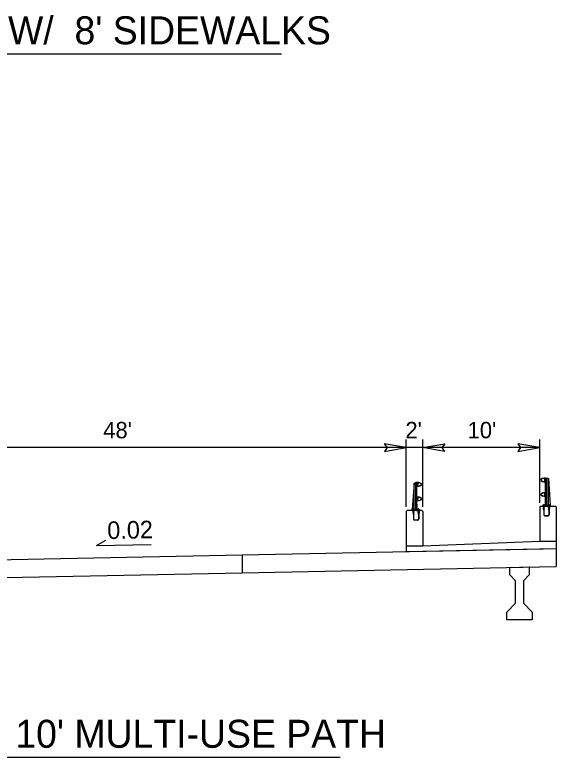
# Model space of a CAD drawing. Extents: x 1640342 to 1730599, y 538663 to 843747.
# Drawn here: x 1730324.8 to 1730371.1, y 539195.9 to 539259.2 of the extents above; entities that cross this region are included whole.
import ezdxf

# ---------------------------------------------------------------- set-up
doc = ezdxf.new("R2010")
doc.units = 0
for name, color, linetype in [('Default', 7, 'Continuous'), ('Typical Bridge Rail Two Bar CELL', 7, 'Continuous'), ('Typical Pavement Slope CELL', 7, 'Continuous'), ('Typical Pavement Slope Information CELL', 7, 'Continuous'), ('Typical Shoulder Slope CELL', 7, 'Continuous'), ('Typical Text Label CELL', 7, 'Continuous')]:
    doc.layers.add(name, color=color, linetype=linetype)

msp = doc.modelspace()

# ---------------------------------------------------------------- linework, layer by layer
at = {"layer": 'Default'}
for p, q in [((1730358.259, 539217.246), (1730358.259, 539222.996)), ((1730359.657, 539217.246), (1730359.657, 539222.996)), ((1730369.657, 539217.6), (1730369.657, 539222.996)), ((1730358.259, 539222.303), (1730310.259, 539222.303)), ((1730359.657, 539222.303), (1730358.259, 539222.303)), ((1730369.657, 539222.303), (1730359.657, 539222.303))]:
    msp.add_line(p, q, dxfattribs=at)
for points in [[(1730356.385, 539221.981), (1730358.259, 539222.303), (1730356.374, 539222.637), (1730356.614, 539222.303)], [(1730361.531, 539221.981), (1730359.657, 539222.303), (1730361.541, 539222.637), (1730361.302, 539222.303)], [(1730367.782, 539221.981), (1730369.657, 539222.303), (1730367.772, 539222.637), (1730368.012, 539222.303)]]:
    msp.add_lwpolyline(points, close=True, dxfattribs=at)
msp.add_lwpolyline([(1730367.096, 539212.087), (1730367.929, 539212.104), (1730368.763, 539212.12)], dxfattribs=at)
at = {"layer": 'Typical Bridge Rail Two Bar CELL'}
for p, q in [((1730370.155, 539219.709), (1730370.249, 539219.709)), ((1730370.155, 539217.355), (1730370.155, 539219.709)), ((1730370.392, 539219.662), (1730370.249, 539219.709)), ((1730370.249, 539217.355), (1730370.249, 539219.709)), ((1730358.922, 539219.285), (1730358.757, 539217.024)), ((1730358.922, 539219.285), (1730359.064, 539219.332)), ((1730358.922, 539216.977), (1730358.922, 539219.285)), ((1730359.158, 539219.332), (1730359.064, 539219.332)), ((1730359.064, 539216.977), (1730359.064, 539219.332)), ((1730359.158, 539216.977), (1730359.158, 539219.332)), ((1730359.237, 539219.293), (1730359.237, 539219.165)), ((1730359.237, 539219.037), (1730359.237, 539219.165)), ((1730370.076, 539219.67), (1730370.076, 539219.542)), ((1730370.076, 539219.414), (1730370.076, 539219.542)), ((1730370.392, 539217.355), (1730370.392, 539219.662)), ((1730370.392, 539219.662), (1730370.556, 539217.401)), ((1730370.392, 539218.582), (1730370.397, 539218.582)), ((1730358.922, 539218.205), (1730358.917, 539218.205)), ((1730359.237, 539218.058), (1730359.237, 539217.931)), ((1730359.237, 539217.803), (1730359.237, 539217.931)), ((1730370.076, 539218.436), (1730370.076, 539218.308)), ((1730370.076, 539218.18), (1730370.076, 539218.308)), ((1730369.657, 539217.246), (1730369.718, 539217.307)), ((1730369.657, 539217.246), (1730369.657, 539214.315)), ((1730369.718, 539217.307), (1730370.993, 539217.307)), ((1730369.941, 539217.262), (1730370.066, 539217.262)), ((1730369.941, 539217.248), (1730370.066, 539217.248)), ((1730369.941, 539217.207), (1730369.993, 539217.207)), ((1730369.941, 539217.193), (1730369.993, 539217.193)), ((1730369.968, 539217.234), (1730369.993, 539217.234)), ((1730369.968, 539217.22), (1730369.993, 539217.22)), ((1730369.968, 539217.179), (1730369.993, 539217.179)), ((1730369.972, 539217.262), (1730369.972, 539217.366)), ((1730369.974, 539217.418), (1730369.974, 539217.462)), ((1730369.974, 539217.462), (1730370.028, 539217.462)), ((1730369.993, 539217.234), (1730370.014, 539217.234)), ((1730369.993, 539217.234), (1730369.993, 539216.571)), ((1730370.014, 539217.234), (1730370.038, 539217.234)), ((1730370.014, 539217.234), (1730370.014, 539216.571)), ((1730370.014, 539217.22), (1730370.038, 539217.22)), ((1730370.014, 539217.207), (1730370.066, 539217.207)), ((1730370.014, 539217.193), (1730370.066, 539217.193)), ((1730370.014, 539217.179), (1730370.038, 539217.179)), ((1730370.028, 539217.462), (1730370.028, 539217.418)), ((1730370.031, 539217.262), (1730370.031, 539217.366)), ((1730370.376, 539217.262), (1730370.502, 539217.262)), ((1730370.376, 539217.248), (1730370.502, 539217.248)), ((1730370.376, 539217.207), (1730370.429, 539217.207)), ((1730370.376, 539217.193), (1730370.429, 539217.193)), ((1730370.404, 539217.234), (1730370.429, 539217.234)), ((1730370.404, 539217.22), (1730370.429, 539217.22)), ((1730370.404, 539217.179), (1730370.429, 539217.179)), ((1730370.411, 539217.405), (1730370.411, 539217.449)), ((1730370.411, 539217.449), (1730370.464, 539217.449)), ((1730370.411, 539217.25), (1730370.411, 539217.355)), ((1730370.429, 539217.234), (1730370.45, 539217.234)), ((1730370.429, 539217.234), (1730370.429, 539216.571)), ((1730370.45, 539217.234), (1730370.474, 539217.234)), ((1730370.45, 539217.234), (1730370.45, 539216.571)), ((1730370.45, 539217.22), (1730370.474, 539217.22)), ((1730370.45, 539217.207), (1730370.502, 539217.207)), ((1730370.45, 539217.193), (1730370.502, 539217.193)), ((1730370.45, 539217.179), (1730370.474, 539217.179)), ((1730370.464, 539217.449), (1730370.464, 539217.405)), ((1730370.465, 539217.25), (1730370.465, 539217.355)), ((1730370.552, 539217.428), (1730370.552, 539217.469)), ((1730370.556, 539217.355), (1730370.556, 539217.401)), ((1730370.993, 539217.307), (1730371.054, 539217.246)), ((1730371.054, 539217.246), (1730371.054, 539214.315)), ((1730358.259, 539216.869), (1730358.32, 539216.93)), ((1730358.259, 539216.869), (1730358.259, 539213.938)), ((1730359.596, 539216.93), (1730358.32, 539216.93)), ((1730358.757, 539216.977), (1730358.757, 539217.024)), ((1730358.762, 539217.051), (1730358.762, 539217.092)), ((1730358.937, 539216.885), (1730358.812, 539216.885)), ((1730358.937, 539216.871), (1730358.812, 539216.871)), ((1730358.864, 539216.829), (1730358.812, 539216.829)), ((1730358.864, 539216.816), (1730358.812, 539216.816)), ((1730358.864, 539216.774), (1730358.812, 539216.774)), ((1730358.864, 539216.76), (1730358.812, 539216.76)), ((1730358.864, 539216.718), (1730358.812, 539216.718)), ((1730358.864, 539216.705), (1730358.812, 539216.705)), ((1730358.864, 539216.663), (1730358.812, 539216.663)), ((1730358.864, 539216.649), (1730358.812, 539216.649)), ((1730358.864, 539216.857), (1730358.839, 539216.857)), ((1730358.864, 539216.843), (1730358.839, 539216.843)), ((1730358.864, 539216.801), (1730358.839, 539216.801)), ((1730358.864, 539216.788), (1730358.839, 539216.788)), ((1730358.864, 539216.746), (1730358.839, 539216.746)), ((1730358.864, 539216.732), (1730358.839, 539216.732)), ((1730358.864, 539216.69), (1730358.839, 539216.69)), ((1730358.864, 539216.677), (1730358.839, 539216.677)), ((1730358.848, 539216.873), (1730358.848, 539216.977)), ((1730358.903, 539217.072), (1730358.849, 539217.072)), ((1730358.849, 539217.072), (1730358.849, 539217.028)), ((1730358.885, 539216.857), (1730358.864, 539216.857)), ((1730358.864, 539216.857), (1730358.864, 539216.194)), ((1730358.909, 539216.857), (1730358.885, 539216.857)), ((1730358.885, 539216.857), (1730358.885, 539216.194)), ((1730358.909, 539216.843), (1730358.885, 539216.843)), ((1730358.937, 539216.829), (1730358.885, 539216.829)), ((1730358.937, 539216.816), (1730358.885, 539216.816)), ((1730358.909, 539216.801), (1730358.885, 539216.801)), ((1730358.909, 539216.788), (1730358.885, 539216.788)), ((1730358.937, 539216.774), (1730358.885, 539216.774)), ((1730358.937, 539216.76), (1730358.885, 539216.76)), ((1730358.909, 539216.746), (1730358.885, 539216.746)), ((1730358.909, 539216.732), (1730358.885, 539216.732)), ((1730358.937, 539216.718), (1730358.885, 539216.718)), ((1730358.937, 539216.705), (1730358.885, 539216.705)), ((1730358.909, 539216.69), (1730358.885, 539216.69)), ((1730358.909, 539216.677), (1730358.885, 539216.677)), ((1730358.937, 539216.663), (1730358.885, 539216.663)), ((1730358.937, 539216.649), (1730358.885, 539216.649)), ((1730358.902, 539216.873), (1730358.902, 539216.977)), ((1730358.903, 539217.028), (1730358.903, 539217.072)), ((1730359.372, 539216.885), (1730359.247, 539216.885)), ((1730359.372, 539216.871), (1730359.247, 539216.871)), ((1730359.3, 539216.829), (1730359.247, 539216.829)), ((1730359.3, 539216.816), (1730359.247, 539216.816)), ((1730359.3, 539216.774), (1730359.247, 539216.774)), ((1730359.3, 539216.76), (1730359.247, 539216.76)), ((1730359.3, 539216.718), (1730359.247, 539216.718)), ((1730359.3, 539216.705), (1730359.247, 539216.705)), ((1730359.3, 539216.663), (1730359.247, 539216.663)), ((1730359.3, 539216.649), (1730359.247, 539216.649)), ((1730359.3, 539216.857), (1730359.275, 539216.857)), ((1730359.3, 539216.843), (1730359.275, 539216.843)), ((1730359.3, 539216.801), (1730359.275, 539216.801)), ((1730359.3, 539216.788), (1730359.275, 539216.788)), ((1730359.3, 539216.746), (1730359.275, 539216.746)), ((1730359.3, 539216.732), (1730359.275, 539216.732)), ((1730359.3, 539216.69), (1730359.275, 539216.69)), ((1730359.3, 539216.677), (1730359.275, 539216.677)), ((1730359.282, 539216.885), (1730359.282, 539216.989)), ((1730359.339, 539217.085), (1730359.285, 539217.085)), ((1730359.285, 539217.085), (1730359.285, 539217.04)), ((1730359.32, 539216.857), (1730359.3, 539216.857)), ((1730359.3, 539216.857), (1730359.3, 539216.194)), ((1730359.345, 539216.857), (1730359.32, 539216.857)), ((1730359.32, 539216.857), (1730359.32, 539216.194)), ((1730359.345, 539216.843), (1730359.32, 539216.843)), ((1730359.372, 539216.829), (1730359.32, 539216.829)), ((1730359.372, 539216.816), (1730359.32, 539216.816)), ((1730359.345, 539216.801), (1730359.32, 539216.801)), ((1730359.345, 539216.788), (1730359.32, 539216.788)), ((1730359.372, 539216.774), (1730359.32, 539216.774)), ((1730359.372, 539216.76), (1730359.32, 539216.76)), ((1730359.345, 539216.746), (1730359.32, 539216.746)), ((1730359.345, 539216.732), (1730359.32, 539216.732)), ((1730359.372, 539216.718), (1730359.32, 539216.718)), ((1730359.372, 539216.705), (1730359.32, 539216.705)), ((1730359.345, 539216.69), (1730359.32, 539216.69)), ((1730359.345, 539216.677), (1730359.32, 539216.677)), ((1730359.372, 539216.663), (1730359.32, 539216.663)), ((1730359.372, 539216.649), (1730359.32, 539216.649)), ((1730359.339, 539217.04), (1730359.339, 539217.085)), ((1730359.341, 539216.885), (1730359.341, 539216.989)), ((1730359.596, 539216.93), (1730359.657, 539216.869)), ((1730359.657, 539216.869), (1730359.657, 539213.938)), ((1730369.941, 539217.151), (1730369.993, 539217.151)), ((1730369.941, 539217.137), (1730369.993, 539217.137)), ((1730369.941, 539217.096), (1730369.993, 539217.096)), ((1730369.941, 539217.082), (1730369.993, 539217.082)), ((1730369.941, 539217.04), (1730369.993, 539217.04)), ((1730369.941, 539217.026), (1730369.993, 539217.026)), ((1730369.968, 539217.165), (1730369.993, 539217.165)), ((1730369.968, 539217.123), (1730369.993, 539217.123)), ((1730369.968, 539217.109), (1730369.993, 539217.109)), ((1730369.968, 539217.068), (1730369.993, 539217.068)), ((1730369.968, 539217.054), (1730369.993, 539217.054)), ((1730370.014, 539217.165), (1730370.038, 539217.165)), ((1730370.014, 539217.151), (1730370.066, 539217.151)), ((1730370.014, 539217.137), (1730370.066, 539217.137)), ((1730370.014, 539217.123), (1730370.038, 539217.123)), ((1730370.014, 539217.109), (1730370.038, 539217.109)), ((1730370.014, 539217.096), (1730370.066, 539217.096)), ((1730370.014, 539217.082), (1730370.066, 539217.082)), ((1730370.014, 539217.068), (1730370.038, 539217.068)), ((1730370.014, 539217.054), (1730370.038, 539217.054)), ((1730370.014, 539217.04), (1730370.066, 539217.04)), ((1730370.014, 539217.026), (1730370.066, 539217.026)), ((1730370.376, 539217.151), (1730370.429, 539217.151)), ((1730370.376, 539217.137), (1730370.429, 539217.137)), ((1730370.376, 539217.096), (1730370.429, 539217.096)), ((1730370.376, 539217.082), (1730370.429, 539217.082)), ((1730370.376, 539217.04), (1730370.429, 539217.04)), ((1730370.376, 539217.026), (1730370.429, 539217.026)), ((1730370.404, 539217.165), (1730370.429, 539217.165)), ((1730370.404, 539217.123), (1730370.429, 539217.123)), ((1730370.404, 539217.109), (1730370.429, 539217.109)), ((1730370.404, 539217.068), (1730370.429, 539217.068)), ((1730370.404, 539217.054), (1730370.429, 539217.054)), ((1730370.45, 539217.165), (1730370.474, 539217.165)), ((1730370.45, 539217.151), (1730370.502, 539217.151)), ((1730370.45, 539217.137), (1730370.502, 539217.137)), ((1730370.45, 539217.123), (1730370.474, 539217.123)), ((1730370.45, 539217.109), (1730370.474, 539217.109)), ((1730370.45, 539217.096), (1730370.502, 539217.096)), ((1730370.45, 539217.082), (1730370.502, 539217.082)), ((1730370.45, 539217.068), (1730370.474, 539217.068)), ((1730370.45, 539217.054), (1730370.474, 539217.054)), ((1730370.45, 539217.04), (1730370.502, 539217.04)), ((1730370.45, 539217.026), (1730370.502, 539217.026)), ((1730359.233, 539216.127), (1730358.952, 539216.127)), ((1730359.233, 539216.107), (1730358.952, 539216.107)), ((1730370.08, 539216.505), (1730370.362, 539216.505)), ((1730370.08, 539216.484), (1730370.362, 539216.484))]:
    msp.add_line(p, q, dxfattribs=at)
for points in [[(1730370.155, 539219.379), (1730370.155, 539219.44), (1730370.13, 539219.44), (1730370.13, 539219.43), (1730370.132, 539219.43), (1730370.132, 539219.404), (1730370.092, 539219.404), (1730370.087, 539219.444), (1730370.087, 539219.542), (1730370.087, 539219.64), (1730370.092, 539219.68), (1730370.132, 539219.68), (1730370.132, 539219.654), (1730370.13, 539219.654), (1730370.13, 539219.644), (1730370.155, 539219.644), (1730370.155, 539219.705)], [(1730359.158, 539219.002), (1730359.158, 539219.063), (1730359.183, 539219.063), (1730359.183, 539219.053), (1730359.181, 539219.053), (1730359.181, 539219.027), (1730359.222, 539219.027), (1730359.227, 539219.066), (1730359.227, 539219.165), (1730359.227, 539219.263), (1730359.222, 539219.303), (1730359.181, 539219.303), (1730359.181, 539219.277), (1730359.183, 539219.277), (1730359.183, 539219.267), (1730359.158, 539219.267), (1730359.158, 539219.328)], [(1730370.155, 539218.145), (1730370.155, 539218.206), (1730370.13, 539218.206), (1730370.13, 539218.196), (1730370.132, 539218.196), (1730370.132, 539218.17), (1730370.092, 539218.17), (1730370.087, 539218.21), (1730370.087, 539218.308), (1730370.087, 539218.407), (1730370.092, 539218.445), (1730370.132, 539218.445), (1730370.132, 539218.42), (1730370.13, 539218.42), (1730370.13, 539218.41), (1730370.155, 539218.41), (1730370.155, 539218.471)], [(1730359.158, 539217.768), (1730359.158, 539217.829), (1730359.183, 539217.829), (1730359.183, 539217.819), (1730359.181, 539217.819), (1730359.181, 539217.793), (1730359.222, 539217.793), (1730359.227, 539217.832), (1730359.227, 539217.931), (1730359.227, 539218.029), (1730359.222, 539218.068), (1730359.181, 539218.068), (1730359.181, 539218.043), (1730359.183, 539218.043), (1730359.183, 539218.033), (1730359.158, 539218.033), (1730359.158, 539218.094)], [(1730369.914, 539217.307), (1730369.914, 539217.366), (1730370.131, 539217.366), (1730370.131, 539217.849), (1730370.155, 539217.849), (1730370.155, 539217.355), (1730370.545, 539217.355), (1730370.545, 539217.389), (1730370.556, 539217.389), (1730370.556, 539217.307), (1730370.368, 539217.307), (1730370.368, 539217.34), (1730370.179, 539217.34), (1730370.179, 539217.307), (1730369.914, 539217.307)], [(1730359.4, 539216.93), (1730359.4, 539216.989), (1730359.182, 539216.989), (1730359.182, 539217.472), (1730359.158, 539217.472), (1730359.158, 539216.977), (1730358.768, 539216.977), (1730358.768, 539217.012), (1730358.757, 539217.012), (1730358.757, 539216.93), (1730358.945, 539216.93), (1730358.945, 539216.963), (1730359.135, 539216.963), (1730359.135, 539216.93), (1730359.4, 539216.93)], [(1730369.941, 539217.262), (1730369.941, 539217.248), (1730369.968, 539217.234), (1730369.968, 539217.22), (1730369.941, 539217.207), (1730369.941, 539217.193), (1730369.968, 539217.179), (1730369.968, 539217.165), (1730369.941, 539217.151), (1730369.941, 539217.137), (1730369.968, 539217.123), (1730369.968, 539217.109), (1730369.941, 539217.096), (1730369.941, 539217.082), (1730369.968, 539217.068), (1730369.968, 539217.054), (1730369.941, 539217.04), (1730369.941, 539217.026)], [(1730369.947, 539217.366), (1730369.947, 539217.377), (1730370.001, 539217.377), (1730370.055, 539217.377), (1730370.055, 539217.366)], [(1730369.962, 539217.376), (1730369.962, 539217.41), (1730369.968, 539217.417), (1730370.035, 539217.417), (1730370.041, 539217.41), (1730370.041, 539217.376), (1730369.962, 539217.376), (1730369.989, 539217.376), (1730369.989, 539217.41), (1730369.981, 539217.417), (1730369.989, 539217.41), (1730369.995, 539217.417), (1730370.009, 539217.417), (1730370.015, 539217.41), (1730370.015, 539217.376), (1730370.015, 539217.41), (1730370.021, 539217.417)], [(1730370.066, 539217.262), (1730370.066, 539217.248), (1730370.038, 539217.234), (1730370.038, 539217.22), (1730370.066, 539217.207), (1730370.066, 539217.193), (1730370.038, 539217.179), (1730370.038, 539217.165), (1730370.066, 539217.151), (1730370.066, 539217.137), (1730370.038, 539217.123), (1730370.038, 539217.109), (1730370.066, 539217.096), (1730370.066, 539217.082), (1730370.038, 539217.068), (1730370.038, 539217.054), (1730370.066, 539217.04), (1730370.066, 539217.026)], [(1730370.376, 539217.262), (1730370.376, 539217.248), (1730370.404, 539217.234), (1730370.404, 539217.22), (1730370.376, 539217.207), (1730370.376, 539217.193), (1730370.404, 539217.179), (1730370.404, 539217.165), (1730370.376, 539217.151), (1730370.376, 539217.137), (1730370.404, 539217.123), (1730370.404, 539217.109), (1730370.376, 539217.096), (1730370.376, 539217.082), (1730370.404, 539217.068), (1730370.404, 539217.054), (1730370.376, 539217.04), (1730370.376, 539217.026)], [(1730370.384, 539217.354), (1730370.384, 539217.364), (1730370.438, 539217.364), (1730370.491, 539217.364), (1730370.491, 539217.354)], [(1730370.398, 539217.364), (1730370.398, 539217.399), (1730370.405, 539217.405), (1730370.47, 539217.405), (1730370.478, 539217.399), (1730370.478, 539217.364), (1730370.398, 539217.364), (1730370.424, 539217.364), (1730370.424, 539217.399), (1730370.418, 539217.405), (1730370.424, 539217.399), (1730370.431, 539217.405), (1730370.444, 539217.405), (1730370.451, 539217.399), (1730370.451, 539217.364), (1730370.451, 539217.399), (1730370.458, 539217.405)], [(1730370.502, 539217.262), (1730370.502, 539217.248), (1730370.474, 539217.234), (1730370.474, 539217.22), (1730370.502, 539217.207), (1730370.502, 539217.193), (1730370.474, 539217.179), (1730370.474, 539217.165), (1730370.502, 539217.151), (1730370.502, 539217.137), (1730370.474, 539217.123), (1730370.474, 539217.109), (1730370.502, 539217.096), (1730370.502, 539217.082), (1730370.474, 539217.068), (1730370.474, 539217.054), (1730370.502, 539217.04), (1730370.502, 539217.026)], [(1730358.812, 539216.885), (1730358.812, 539216.871), (1730358.839, 539216.857), (1730358.839, 539216.843), (1730358.812, 539216.829), (1730358.812, 539216.816), (1730358.839, 539216.801), (1730358.839, 539216.788), (1730358.812, 539216.774), (1730358.812, 539216.76), (1730358.839, 539216.746), (1730358.839, 539216.732), (1730358.812, 539216.718), (1730358.812, 539216.705), (1730358.839, 539216.69), (1730358.839, 539216.677), (1730358.812, 539216.663), (1730358.812, 539216.649)], [(1730358.929, 539216.977), (1730358.929, 539216.987), (1730358.876, 539216.987), (1730358.822, 539216.987), (1730358.822, 539216.977)], [(1730358.915, 539216.987), (1730358.915, 539217.021), (1730358.909, 539217.028), (1730358.843, 539217.028), (1730358.836, 539217.021), (1730358.836, 539216.987), (1730358.915, 539216.987), (1730358.889, 539216.987), (1730358.889, 539217.021), (1730358.896, 539217.028), (1730358.889, 539217.021), (1730358.883, 539217.028), (1730358.869, 539217.028), (1730358.862, 539217.021), (1730358.862, 539216.987), (1730358.862, 539217.021), (1730358.856, 539217.028)], [(1730358.937, 539216.885), (1730358.937, 539216.871), (1730358.909, 539216.857), (1730358.909, 539216.843), (1730358.937, 539216.829), (1730358.937, 539216.816), (1730358.909, 539216.801), (1730358.909, 539216.788), (1730358.937, 539216.774), (1730358.937, 539216.76), (1730358.909, 539216.746), (1730358.909, 539216.732), (1730358.937, 539216.718), (1730358.937, 539216.705), (1730358.909, 539216.69), (1730358.909, 539216.677), (1730358.937, 539216.663), (1730358.937, 539216.649)], [(1730359.247, 539216.885), (1730359.247, 539216.871), (1730359.275, 539216.857), (1730359.275, 539216.843), (1730359.247, 539216.829), (1730359.247, 539216.816), (1730359.275, 539216.801), (1730359.275, 539216.788), (1730359.247, 539216.774), (1730359.247, 539216.76), (1730359.275, 539216.746), (1730359.275, 539216.732), (1730359.247, 539216.718), (1730359.247, 539216.705), (1730359.275, 539216.69), (1730359.275, 539216.677), (1730359.247, 539216.663), (1730359.247, 539216.649)], [(1730359.367, 539216.989), (1730359.367, 539216.999), (1730359.313, 539216.999), (1730359.259, 539216.999), (1730359.259, 539216.989)], [(1730359.352, 539216.999), (1730359.352, 539217.033), (1730359.345, 539217.04), (1730359.279, 539217.04), (1730359.272, 539217.033), (1730359.272, 539216.999), (1730359.352, 539216.999), (1730359.325, 539216.999), (1730359.325, 539217.033), (1730359.332, 539217.04), (1730359.325, 539217.033), (1730359.318, 539217.04), (1730359.305, 539217.04), (1730359.298, 539217.033), (1730359.298, 539216.999), (1730359.298, 539217.033), (1730359.292, 539217.04)], [(1730359.373, 539216.885), (1730359.373, 539216.871), (1730359.345, 539216.857), (1730359.345, 539216.843), (1730359.373, 539216.829), (1730359.373, 539216.816), (1730359.345, 539216.801), (1730359.345, 539216.788), (1730359.373, 539216.774), (1730359.373, 539216.76), (1730359.345, 539216.746), (1730359.345, 539216.732), (1730359.373, 539216.718), (1730359.373, 539216.705), (1730359.345, 539216.69), (1730359.345, 539216.677), (1730359.373, 539216.663), (1730359.373, 539216.649)]]:
    msp.add_lwpolyline(points, dxfattribs=at)
for centre in [(1730358.823, 539216.683), (1730359.362, 539216.683), (1730369.952, 539217.061), (1730370.491, 539217.061)]:
    msp.add_circle(centre, 0.0104, dxfattribs=at)
for centre, radius, start, end in [((1730359.247, 539219.293), 0.00979, 90, 180), ((1730370.066, 539219.67), 0.00979, 0, 90), ((1730370.066, 539219.414), 0.00979, 270, 360), ((1730359.247, 539219.037), 0.00979, 180, 270), ((1730370.066, 539218.436), 0.00979, 0, 90), ((1730359.247, 539218.059), 0.00979, 90, 180), ((1730370.066, 539218.18), 0.00979, 270, 360), ((1730359.247, 539217.803), 0.00979, 180, 270), ((1730370.08, 539216.571), 0.0876, 180, 270), ((1730370.08, 539216.571), 0.0667, 180, 270), ((1730370.362, 539216.571), 0.0667, 270.00004, 0), ((1730370.362, 539216.571), 0.0876, 270, 0), ((1730358.952, 539216.194), 0.0876, 180, 270), ((1730358.952, 539216.194), 0.0667, 180, 269.99996), ((1730359.233, 539216.194), 0.0667, 270, 0), ((1730359.233, 539216.194), 0.0876, 270, 0)]:
    msp.add_arc(centre, radius, start, end, dxfattribs=at)
for centre, major_axis, ratio, start_param, end_param in [((1730370.155, 539219.542), (-0.418, 0), 0.39036, 4.712404, 6.283584), ((1730359.158, 539219.165), (0.418, 0), 0.39036, 6.282787, 7.853967), ((1730359.158, 539219.165), (0.418, 0), 0.39036, 4.712404, 6.282787), ((1730359.247, 539219.165), (0.278, 0), 0.495501, 6.282718, 7.853881), ((1730359.247, 539219.165), (0.278, 0), 0.495501, 4.712489, 6.282718), ((1730370.155, 539219.542), (-0.418, 0), 0.39036, 0.000398, 1.570782), ((1730370.066, 539219.542), (-0.278, 0), 0.495501, 4.712489, 6.283652), ((1730370.066, 539219.542), (-0.278, 0), 0.495501, 0.000467, 1.570696), ((1730370.155, 539218.308), (-0.418, 0), 0.39036, 4.712404, 6.283584), ((1730370.066, 539218.308), (-0.278, 0), 0.495501, 4.712489, 6.283652), ((1730359.158, 539217.931), (0.418, 0), 0.39036, 6.282787, 7.853967), ((1730359.158, 539217.931), (0.418, 0), 0.39036, 4.712404, 6.282787), ((1730359.247, 539217.931), (0.278, 0), 0.495501, 6.282718, 7.853881), ((1730359.247, 539217.931), (0.278, 0), 0.495501, 4.712489, 6.282718), ((1730370.155, 539218.308), (-0.418, 0), 0.39036, 0.000398, 1.570782), ((1730370.066, 539218.308), (-0.278, 0), 0.495501, 0.000467, 1.570696)]:
    msp.add_ellipse(centre, major_axis=major_axis, ratio=ratio, start_param=start_param, end_param=end_param, dxfattribs=at)
at = {"layer": 'Typical Pavement Slope CELL'}
msp.add_line((1730344.255, 539213.13), (1730344.255, 539211.63), dxfattribs=at)
for points in [[(1730369.965, 539213.644), (1730344.255, 539213.13)], [(1730371.054, 539213.666), (1730371.054, 539212.166)], [(1730344.255, 539213.13), (1730282.263, 539211.89), (1730273.554, 539211.716)], [(1730344.255, 539211.63), (1730371.054, 539212.166)], [(1730368.763, 539212.12), (1730368.763, 539211.437)], [(1730273.554, 539210.216), (1730344.255, 539211.63)], [(1730367.096, 539211.437), (1730367.096, 539212.087)], [(1730367.596, 539210.937), (1730367.096, 539211.437)], [(1730367.596, 539209.02), (1730367.596, 539210.937)], [(1730368.763, 539211.437), (1730368.263, 539210.937)], [(1730368.263, 539210.937), (1730368.263, 539209.02)], [(1730366.846, 539208.27), (1730367.596, 539209.02)], [(1730368.263, 539209.02), (1730369.013, 539208.27)], [(1730366.846, 539207.604), (1730366.846, 539208.27)], [(1730369.013, 539208.27), (1730369.013, 539207.604)], [(1730369.013, 539207.604), (1730367.929, 539207.604), (1730366.846, 539207.604)]]:
    msp.add_lwpolyline(points, dxfattribs=at)
at = {"layer": 'Typical Pavement Slope Information CELL'}
for q in [(1730332.6, 539214.422), (1730336.476, 539214.042)]:
    msp.add_line((1730331.817, 539213.949), q, dxfattribs=at)
at = {"layer": 'Typical Shoulder Slope CELL'}
for q in [(1730358.259, 539213.41), (1730359.657, 539213.938)]:
    msp.add_line((1730358.259, 539213.938), q, dxfattribs=at)
for points in [[(1730359.657, 539213.938), (1730369.657, 539214.315), (1730369.657, 539214.315), (1730371.054, 539214.315), (1730371.054, 539213.666)], [(1730371.054, 539213.666), (1730358.259, 539213.41)]]:
    msp.add_lwpolyline(points, dxfattribs=at)
at = {"layer": 'Typical Text Label CELL'}
for p, q in [((1730296.932, 539255.925), (1730347.601, 539255.925)), ((1730291.882, 539195.891), (1730352.612, 539195.891))]:
    msp.add_line(p, q, dxfattribs=at)

# ---------------------------------------------------------------- texts
at = {"layer": 'Default'}
for s, p in [("48'", (1730332.385, 539223.103)), ("2'", (1730358.182, 539223.103)), ("10'", (1730363.495, 539223.103))]:
    msp.add_text(s, height=1.4, dxfattribs=at).set_placement(p)
msp.add_text('0.02', height=1.5, rotation=1.14576, dxfattribs=at).set_placement((1730332.736, 539214.5))
at = {"layer": 'Typical Text Label CELL'}
for s, p in [("BRIDGE TYPICAL W/  8' SIDEWALKS", (1730296.932, 539256.725)), ("BRIDGE TYPICAL W/  10' MULTI-USE PATH", (1730291.882, 539196.691))]:
    msp.add_text(s, height=2.38712, rotation=360, dxfattribs=at).set_placement(p)

doc.saveas('drawing.dxf')
